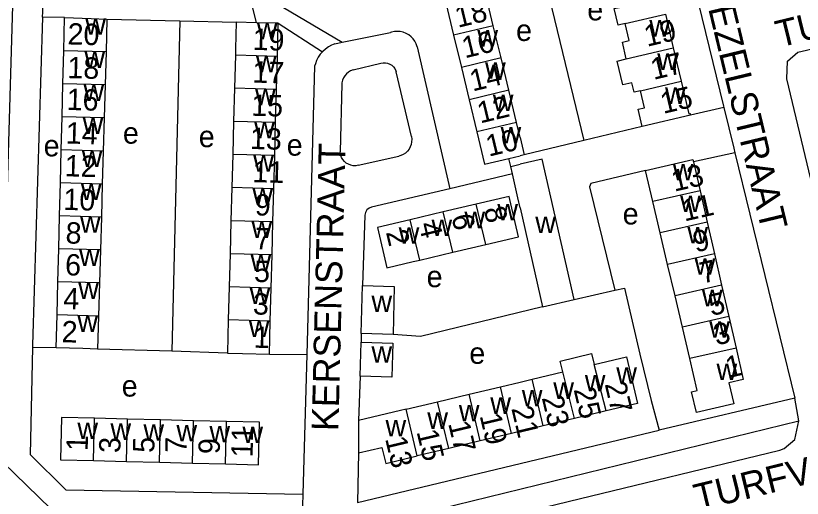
# Model space of a CAD drawing. Extents: x 161936 to 163647, y 386450 to 388633.
# Drawn here: x 162905.7 to 163052.8, y 387613.3 to 387703.5 of the extents above; entities that cross this region are included whole.
import ezdxf

# ---------------------------------------------------------------- set-up
doc = ezdxf.new("R2010")
doc.units = 0
for name, color, linetype in [('BLT_Basislijn', 7, 'Continuous'), ('BLT_Bebouwing', 7, 'Continuous'), ('BLT_Centroide', 7, 'Continuous'), ('BLT_Huisnummer', 7, 'Continuous'), ('BLT_Huisnummer_ tussenligend', 7, 'Continuous'), ('BLT_Onderverdeling_panden', 7, 'Continuous'), ('BLT_Straatnaam', 7, 'Continuous')]:
    doc.layers.add(name, color=color, linetype=linetype)

msp = doc.modelspace()

# ---------------------------------------------------------------- linework, layer by layer
at = {"layer": 'BLT_Basislijn'}
for p, q in [((163003.16, 387716.38), (163011.93, 387680.2)), ((162954.35, 387705.88), (162966.71, 387698.54)), ((162914.8, 387703.15), (162910.69, 387703.24)), ((162922.73, 387702.89), (162936.36, 387702.57)), ((162936.36, 387702.57), (162934.86, 387640.75)), ((162936.36, 387702.57), (162946.92, 387702.31)), ((162954.77, 387702.1), (162963.01, 387696.74)), ((162966.71, 387698.54), (162975.74, 387700.39)), ((162965.36, 387698.26), (162966.71, 387698.54)), ((162980.76, 387697.7), (162986.87, 387671.16)), ((162961.57, 387694.07), (162960.09, 387640.16)), ((162968.74, 387693.37), (162973.95, 387694.63)), ((162979.65, 387680.93), (162976.8, 387693.04)), ((162966.65, 387690.78), (162966.36, 387678.06)), ((163038.08, 387686.35), (163031.84, 387684.93)), ((163022.83, 387682.82), (163011.93, 387680.2)), ((163011.93, 387680.2), (163000.77, 387677.52)), ((163040.17, 387677.84), (163032.42, 387676.16)), ((163040.17, 387677.84), (163051.36, 387632)), ((162969.7, 387675.54), (162977.33, 387677.24)), ((162998.24, 387675.34), (162997.87, 387676.82)), ((163010.08, 387650.41), (163017.72, 387652.17)), ((162970.27, 387644.07), (162970.28, 387642.48)), ((162913.24, 387641.38), (162908.8, 387641.44)), ((162934.86, 387640.75), (162920.99, 387641.18)), ((162945.24, 387640.43), (162934.86, 387640.75)), ((162953.1, 387640.21), (162960.09, 387640.16)), ((162960.09, 387640.16), (162959.37, 387614.06)), ((162970.09, 387636.12), (162969.78, 387627.8)), ((163051.36, 387632), (163025.98, 387626.03)), ((163052.12, 387627.73), (163051.36, 387632)), ((162969.47, 387607.54), (163052.12, 387627.73)), ((162969.58, 387612.46), (163025.98, 387626.03)), ((162969.76, 387621.74), (162969.58, 387612.46)), ((162959.37, 387614.06), (162959.24, 387609.39))]:
    msp.add_line(p, q, dxfattribs=at)
for points in [[(162992.94, 387760.63), (162995.56, 387761.23), (163015.41, 387765.73), (163017.12, 387765.68), (163019.13, 387763.98), (163038.02, 387686.62), (163038.08, 387686.35)], [(162911.85, 387756.12), (162909.89, 387755.9), (162907.95, 387754.34), (162906.79, 387752.55), (162906.35, 387750.21), (162903.24, 387643.73), (162900.86, 387641.66), (162900.54, 387640.21), (162900.7, 387625.17), (162903.24, 387620), (162914.45, 387609.13)], [(162910.69, 387703.24), (162910.72, 387704.27), (162911.78, 387746.16)], [(162950.67, 387702.21), (162940.12, 387745.51), (162940.13, 387745.73)], [(162910.69, 387703.24), (162908.81, 387641.93), (162908.8, 387641.44)], [(163057.1, 387661.48), (163049.85, 387691.71), (163050.01, 387694.99), (163051.92, 387696.69), (163076.59, 387702.46)], [(162980.76, 387697.7), (162980.57, 387698.23), (162980.31, 387698.73), (162979.98, 387699.18), (162979.59, 387699.58), (162979.15, 387699.93), (162978.66, 387700.2), (162978.14, 387700.41), (162977.59, 387700.54), (162977.03, 387700.59), (162976.47, 387700.56), (162975.92, 387700.45), (162975.74, 387700.39)], [(162965.36, 387698.26), (162964.73, 387698), (162964.13, 387697.68), (162963.58, 387697.28), (162963.08, 387696.83), (162963.01, 387696.74)], [(162963.01, 387696.74), (162962.63, 387696.32), (162962.25, 387695.76), (162961.94, 387695.16), (162961.7, 387694.52), (162961.57, 387694.07)], [(162973.95, 387694.63), (162974.37, 387694.71), (162974.8, 387694.71), (162975.22, 387694.64), (162975.62, 387694.48), (162975.98, 387694.25), (162976.3, 387693.96), (162976.55, 387693.62), (162976.74, 387693.23), (162976.8, 387693.04)], [(162968.74, 387693.37), (162968.29, 387693.2), (162967.87, 387692.97), (162967.51, 387692.66), (162967.19, 387692.3), (162966.94, 387691.9), (162966.77, 387691.45), (162966.67, 387690.99), (162966.65, 387690.78)], [(163038.08, 387686.35), (163039.95, 387678.74), (163040.17, 387677.84)], [(162979.65, 387680.93), (162979.72, 387680.44), (162979.71, 387679.95), (162979.63, 387679.46), (162979.46, 387678.99), (162979.23, 387678.56), (162978.92, 387678.17), (162978.56, 387677.83), (162978.15, 387677.55), (162977.7, 387677.35), (162977.33, 387677.24)], [(162969.7, 387675.54), (162969.24, 387675.46), (162968.78, 387675.47), (162968.32, 387675.56), (162967.89, 387675.72), (162967.49, 387675.96), (162967.14, 387676.26), (162966.84, 387676.61), (162966.61, 387677.02), (162966.45, 387677.45), (162966.37, 387677.91), (162966.36, 387678.06)], [(162998.56, 387673.93), (162986.87, 387671.16)], [(163023.45, 387674.57), (163013.19, 387672.13), (163012.95, 387671.53), (163017.72, 387652.17)], [(162986.87, 387671.16), (162972.21, 387667.69), (162971.75, 387667.52), (162971.34, 387667.19), (162971.05, 387666.73), (162970.93, 387666.24), (162970.49, 387653.04)], [(163017.72, 387652.17), (163019.51, 387652.58), (163022.38, 387640.2), (163024.49, 387631.54), (163025.98, 387626.03)], [(163004.19, 387649.08), (162981.37, 387643.55), (162976.22, 387643.92)], [(162908.8, 387641.44), (162908.34, 387621.44), (162915.02, 387614.82), (162959.37, 387614.06)], [(162969.38, 387603.09), (163048.58, 387622.27), (163049.38, 387622.56), (163051.38, 387624.28), (163052.12, 387627.73)]]:
    msp.add_lwpolyline(points, dxfattribs=at)
at = {"layer": 'BLT_Bebouwing'}
for p, q in [((162994.98, 387701.65), (162993.53, 387707.68)), ((162986.11, 387705.9), (162987.56, 387699.87)), ((162914.65, 387696.95), (162914.8, 387703.15)), ((162922.73, 387702.89), (162922.55, 387696.73)), ((163027.15, 387703.8), (163028.63, 387697.51)), ((162950.67, 387702.21), (162946.92, 387702.31)), ((162954.77, 387702.1), (162950.67, 387702.21)), ((162954.6, 387695.91), (162954.77, 387702.1)), ((162996.43, 387695.62), (162994.98, 387701.65)), ((162987.56, 387699.87), (162989.01, 387693.84)), ((162914.49, 387690.78), (162914.65, 387696.95)), ((163028.63, 387697.51), (163030.1, 387691.28)), ((162922.55, 387696.73), (162922.38, 387690.56)), ((162946.75, 387696.13), (162946.58, 387689.94)), ((162954.43, 387689.73), (162954.6, 387695.91)), ((162997.87, 387689.58), (162996.43, 387695.62)), ((162989.01, 387693.84), (162990.46, 387687.8)), ((162914.34, 387684.61), (162914.49, 387690.78)), ((162922.38, 387690.56), (162922.21, 387684.39)), ((162946.58, 387689.94), (162946.42, 387683.75)), ((162954.27, 387683.54), (162954.43, 387689.73)), ((162999.32, 387683.55), (162997.87, 387689.58)), ((162990.46, 387687.8), (162991.91, 387681.77)), ((162914.18, 387678.43), (162914.34, 387684.61)), ((162922.21, 387684.39), (162922.03, 387678.21)), ((162946.42, 387683.75), (162946.25, 387677.56)), ((163031.84, 387684.93), (163022.83, 387682.82)), ((162954.1, 387677.35), (162954.27, 387683.54)), ((163000, 387680.73), (162999.32, 387683.55)), ((163000, 387680.73), (163000.77, 387677.52)), ((162914.02, 387672.26), (162914.18, 387678.43)), ((162922.03, 387678.21), (162921.86, 387672.04)), ((162946.25, 387677.56), (162946.08, 387671.37)), ((162953.93, 387671.16), (162954.1, 387677.35)), ((162997.87, 387676.82), (163000, 387677.33)), ((163000.77, 387677.52), (163000, 387677.33)), ((162998.24, 387675.34), (163000, 387675.74)), ((162998.56, 387673.93), (162998.24, 387675.34)), ((163032.42, 387676.16), (163033.65, 387670.77)), ((162999.57, 387669.47), (162998.56, 387673.93)), ((163024.82, 387668.75), (163023.45, 387674.57)), ((162913.87, 387666.09), (162914.02, 387672.26)), ((162921.86, 387672.04), (162921.68, 387665.87)), ((162946.08, 387671.37), (162945.91, 387665.18)), ((162953.77, 387664.97), (162953.93, 387671.16)), ((163033.65, 387670.77), (163034.99, 387664.89)), ((163000, 387667.56), (162999.57, 387669.47)), ((162991.77, 387668.28), (162985.62, 387666.82)), ((163000, 387667.56), (163004.19, 387649.08)), ((163026.2, 387662.88), (163024.82, 387668.75)), ((162913.71, 387659.92), (162913.87, 387666.09)), ((162985.62, 387666.82), (162979.46, 387665.37)), ((162921.68, 387665.87), (162921.51, 387659.7)), ((162945.91, 387665.18), (162945.75, 387658.99)), ((162953.6, 387658.78), (162953.77, 387664.97)), ((163034.99, 387664.89), (163036.34, 387659)), ((163027.58, 387657), (163026.2, 387662.88)), ((162987.4, 387659.27), (162993.55, 387660.72)), ((162913.56, 387653.74), (162913.71, 387659.92)), ((162921.51, 387659.7), (162921.34, 387653.53)), ((162945.75, 387658.99), (162945.58, 387652.8)), ((162953.43, 387652.59), (162953.6, 387658.78)), ((162981.24, 387657.82), (162987.4, 387659.27)), ((163036.34, 387659), (163037.68, 387653.12)), ((163028.96, 387651.13), (163027.58, 387657)), ((162913.4, 387647.57), (162913.56, 387653.74)), ((162921.34, 387653.53), (162921.16, 387647.35)), ((162945.58, 387652.8), (162945.41, 387646.61)), ((162970.27, 387644.07), (162970.49, 387653.04)), ((163037.68, 387653.12), (163039.03, 387647.24)), ((162953.26, 387646.4), (162953.43, 387652.59)), ((163004.19, 387649.08), (163010.08, 387650.41)), ((163030.34, 387645.25), (163028.96, 387651.13)), ((162913.24, 387641.38), (162913.4, 387647.57)), ((162921.16, 387647.35), (162920.99, 387641.18)), ((163039.03, 387647.24), (163040.37, 387641.35)), ((162945.41, 387646.61), (162945.24, 387640.43)), ((162953.1, 387640.21), (162953.26, 387646.4)), ((162976.22, 387643.92), (162970.27, 387644.07)), ((163031.72, 387639.38), (163030.34, 387645.25)), ((162970.09, 387636.12), (162970.28, 387642.48)), ((162970.28, 387642.48), (162976.19, 387642.3)), ((163002.22, 387635.53), (163007.98, 387636.9)), ((163000, 387635), (163002.22, 387635.53)), ((162990.44, 387632.72), (162996.33, 387634.12)), ((162996.33, 387634.12), (163000, 387635)), ((162984.55, 387631.32), (162990.44, 387632.72)), ((162978.66, 387629.92), (162984.55, 387631.32)), ((163021.96, 387631), (163016.07, 387629.6)), ((163016.07, 387629.6), (163010.18, 387628.19)), ((162926.56, 387628.08), (162920.38, 387628.23)), ((162932.73, 387627.93), (162926.56, 387628.08)), ((162938.9, 387627.77), (162932.73, 387627.93)), ((162945.07, 387627.62), (162938.9, 387627.77)), ((163010.18, 387628.19), (163004.3, 387626.79)), ((163004.3, 387626.79), (162998.41, 387625.39)), ((162998.41, 387625.39), (162992.52, 387623.99)), ((162992.52, 387623.99), (162986.63, 387622.59)), ((162986.63, 387622.59), (162980.74, 387621.18)), ((162920.19, 387620.3), (162926.36, 387620.15)), ((162926.36, 387620.15), (162932.53, 387620)), ((162932.53, 387620), (162938.7, 387619.85)), ((162938.7, 387619.85), (162944.88, 387619.7))]:
    msp.add_line(p, q, dxfattribs=at)
for points in [[(163019.62, 387702.03), (163018.33, 387701.73), (163017.6, 387704.84), (163018.9, 387705.14), (163018.16, 387708.29)], [(162914.8, 387703.15), (162919.8, 387702.99), (162922.73, 387702.89)], [(162946.92, 387702.31), (162946.78, 387697.32), (162946.75, 387696.13)], [(163019.84, 387695.45), (163019.11, 387698.57), (163020.37, 387698.87), (163019.62, 387702.03)], [(163022.53, 387689.49), (163021.32, 387689.21), (163020.91, 387690.97), (163019.17, 387690.56), (163018.11, 387695.04), (163019.84, 387695.45)], [(163030.1, 387691.28), (163031.54, 387685.14), (163031.77, 387685.2), (163031.84, 387684.93)], [(163022.83, 387682.82), (163022.07, 387686.03), (163023.26, 387686.31), (163022.53, 387689.49)], [(162991.91, 387681.77), (162993.36, 387675.74), (162997.87, 387676.82)], [(163010.08, 387650.41), (163004.12, 387676.68), (163000, 387675.74)], [(163023.45, 387674.57), (163032.31, 387676.65), (163032.42, 387676.16)], [(162998.06, 387669.14), (162997.92, 387669.73), (162991.77, 387668.28)], [(162993.55, 387660.72), (162999.7, 387662.18), (162999.07, 387664.86), (162998.06, 387669.14)], [(162979.46, 387665.37), (162973.31, 387663.92), (162975.09, 387656.37), (162979.96, 387657.52), (162981.24, 387657.82)], [(162970.49, 387653.04), (162976.45, 387652.89), (162976.22, 387643.92)], [(162920.99, 387641.18), (162918.24, 387641.25), (162913.24, 387641.38)], [(162976.19, 387642.3), (162976, 387635.94), (162970.09, 387636.12)], [(163040.37, 387641.35), (163041.72, 387635.47)], [(162945.24, 387640.43), (162948.1, 387640.35), (162953.1, 387640.21)], [(163007.98, 387636.9), (163007.49, 387638.93), (163013.36, 387640.33), (163013.85, 387638.29)], [(163013.85, 387638.29), (163019.88, 387639.73), (163021.96, 387631)], [(163041.72, 387635.47), (163039.04, 387634.84), (163039.95, 387630.95), (163032.95, 387629.3), (163032.03, 387633.19), (163033.12, 387633.45), (163031.72, 387639.38)], [(162978.66, 387629.92), (162977.64, 387629.67), (162969.78, 387627.8)], [(162920.38, 387628.23), (162914.21, 387628.38), (162914.02, 387620.46), (162920.19, 387620.3)], [(162969.78, 387627.8), (162969.76, 387621.74)], [(162944.88, 387619.7), (162951.05, 387619.55), (162951.24, 387627.47), (162945.07, 387627.62)], [(162969.76, 387621.74), (162974.14, 387622.79), (162974.85, 387619.78), (162980.74, 387621.18)]]:
    msp.add_lwpolyline(points, dxfattribs=at)
at = {"layer": 'BLT_Onderverdeling_panden'}
for p, q in [((163019.62, 387702.03), (163027.15, 387703.8)), ((162994.98, 387701.65), (162987.56, 387699.87)), ((162922.55, 387696.73), (162914.65, 387696.95)), ((163019.84, 387695.45), (163028.63, 387697.51)), ((162954.6, 387695.91), (162946.75, 387696.13)), ((162996.43, 387695.62), (162989.01, 387693.84)), ((163022.53, 387689.49), (163030.1, 387691.28)), ((162922.38, 387690.56), (162914.49, 387690.78)), ((162954.43, 387689.73), (162946.58, 387689.94)), ((162997.87, 387689.58), (162990.46, 387687.8)), ((162922.21, 387684.39), (162914.34, 387684.61)), ((162954.27, 387683.54), (162946.42, 387683.75)), ((162999.32, 387683.55), (162991.91, 387681.77)), ((162922.03, 387678.21), (162914.18, 387678.43)), ((162954.1, 387677.35), (162946.25, 387677.56)), ((162921.86, 387672.04), (162914.02, 387672.26)), ((162953.93, 387671.16), (162946.08, 387671.37)), ((163033.65, 387670.77), (163024.82, 387668.75)), ((162993.55, 387660.72), (162991.77, 387668.28)), ((162921.68, 387665.87), (162913.87, 387666.09)), ((162987.4, 387659.27), (162985.62, 387666.82)), ((162953.77, 387664.97), (162945.91, 387665.18)), ((162981.24, 387657.82), (162979.46, 387665.37)), ((163034.99, 387664.89), (163026.2, 387662.88)), ((162921.51, 387659.7), (162913.71, 387659.92)), ((162953.6, 387658.78), (162945.75, 387658.99)), ((163036.34, 387659), (163027.58, 387657)), ((162921.34, 387653.53), (162913.56, 387653.74)), ((162953.43, 387652.59), (162945.58, 387652.8)), ((163037.68, 387653.12), (163028.96, 387651.13)), ((162921.16, 387647.35), (162913.4, 387647.57)), ((163039.03, 387647.24), (163030.34, 387645.25)), ((162953.26, 387646.4), (162945.41, 387646.61)), ((163040.37, 387641.35), (163031.72, 387639.38)), ((163016.07, 387629.6), (163013.85, 387638.29)), ((163010.18, 387628.19), (163007.98, 387636.9)), ((163004.3, 387626.79), (163002.22, 387635.53)), ((162998.41, 387625.39), (162996.33, 387634.12)), ((162992.52, 387623.99), (162990.44, 387632.72)), ((162986.63, 387622.59), (162984.55, 387631.32)), ((162980.74, 387621.18), (162978.66, 387629.92)), ((162920.19, 387620.3), (162920.38, 387628.23)), ((162926.36, 387620.15), (162926.56, 387628.08)), ((162932.53, 387620), (162932.73, 387627.93)), ((162938.7, 387619.85), (162938.9, 387627.77)), ((162944.88, 387619.7), (162945.07, 387627.62))]:
    msp.add_line(p, q, dxfattribs=at)

# ---------------------------------------------------------------- texts
at = {"layer": 'BLT_Centroide'}
for s, p in [('e', (163012.55, 387702.64)), ('w', (162918.68, 387699.94)), ('w', (162950.76, 387699.12)), ('e', (162999.23, 387698.79)), ('w', (163024.16, 387699.62)), ('w', (162991.99, 387697.75)), ('w', (162918.52, 387693.75)), ('w', (162950.59, 387692.94)), ('w', (163025.64, 387693.38)), ('w', (162993.44, 387691.72)), ('w', (162918.35, 387687.59)), ('w', (162950.43, 387686.75)), ('w', (163027.09, 387687.03)), ('w', (162994.89, 387685.69)), ('w', (162918.19, 387681.41)), ('e', (162925.71, 387679.58)), ('w', (162950.26, 387680.56)), ('w', (162996.34, 387679.66)), ('e', (162939.9, 387678.93)), ('e', (162910.89, 387677.21)), ('e', (162956.35, 387677.34)), ('w', (162918.02, 387675.25)), ('w', (162950.09, 387674.34)), ('w', (163028.55, 387672.72)), ('w', (162917.86, 387669.06)), ('w', (162949.93, 387668.16)), ('w', (163029.91, 387666.81)), ('w', (162995.73, 387665.23)), ('e', (163019.17, 387664.48)), ('w', (162989.58, 387663.77)), ('w', (162917.69, 387662.91)), ('w', (162949.76, 387661.97)), ('w', (162983.42, 387662.33)), ('w', (163002.82, 387662.88)), ('w', (162977.28, 387660.86)), ('w', (163031.27, 387660.94)), ('w', (162917.52, 387656.72)), ('w', (162949.59, 387655.78)), ('w', (163032.63, 387655.06)), ('e', (162982.51, 387652.74)), ('w', (162917.36, 387650.56)), ('w', (162949.41, 387649.59)), ('w', (163034, 387649.19)), ('w', (162972.19, 387648.09)), ('w', (162917.2, 387644.38)), ('w', (162949.26, 387643.41)), ('w', (163035.36, 387643.31)), ('w', (162972.19, 387638.61)), ('e', (162990.49, 387638.41)), ('w', (163036.72, 387635.36)), ('w', (163017.98, 387634.67)), ('e', (162925.49, 387632.28)), ('w', (163012.09, 387633.27)), ('w', (163006.2, 387631.86)), ('w', (163000.31, 387630.45)), ('w', (162988.53, 387627.66)), ('w', (162994.42, 387629.05)), ('w', (162982.64, 387626.25)), ('w', (162974.82, 387624.84)), ('w', (162917.2, 387624.34)), ('w', (162923.38, 387624.19)), ('w', (162929.55, 387624.03)), ('w', (162935.72, 387623.89)), ('w', (162941.89, 387623.73)), ('w', (162948.06, 387623.59))]:
    msp.add_text(s, height=4, dxfattribs=at).set_placement(p)
at = {"layer": 'BLT_Huisnummer'}
for s, rotation, p in [('19', 13.2426, (163023.72, 387697.69)), ('20', 358.3885, (162915.32, 387698.15)), ('19', 358.4469, (162949.92, 387697.13)), ('14', 13.5062, (162991.11, 387689.33)), ('15', 13.2458, (163026.75, 387685.14)), ('14', 358.3884, (162914.99, 387679.62)), ('13', 358.454, (162949.43, 387678.6)), ('10', 13.5137, (162994.13, 387677.14)), ('13', 12.8718, (163028.82, 387670.59)), ('10', 358.3883, (162914.54, 387667.21)), ('9', 358.4465, (162950.35, 387666.18)), ('8', 283.2786, (162993.18, 387667.37)), ('2', 283.2786, (162974.88, 387663.04)), ('9', 12.8698, (163032.81, 387659.21)), ('6', 358.3882, (162914.86, 387654.97)), ('5', 358.4463, (162950.2, 387653.74)), ('5', 12.8692, (163035.73, 387647.34)), ('2', 358.5562, (162914.21, 387642.45)), ('1', 358.4528, (162950.12, 387641.43)), ('1', 13.2182, (163038.93, 387635.72)), ('27', 283.3922, (163015.79, 387634.64)), ('21', 283.3907, (162998.33, 387630.08)), ('11', 88.5905, (162949.96, 387620.86)), ('17', 283.3922, (162986.52, 387627.27)), ('1', 88.5903, (162919.12, 387622.07)), ('5', 88.5903, (162931.57, 387621.73)), ('13', 283.3922, (162974.73, 387624.41))]:
    msp.add_text(s, height=4, rotation=rotation, dxfattribs=at).set_placement(p)
at = {"layer": 'BLT_Huisnummer_ tussenligend'}
for s, rotation, p in [('18', 13.5062, (162988.35, 387701.24)), ('16', 13.5062, (162989.65, 387695.53)), ('18', 358.3885, (162915.29, 387691.85)), ('17', 13.2458, (163024.94, 387691.5)), ('17', 358.454, (162949.9, 387691.01)), ('16', 358.3884, (162915.15, 387685.9)), ('15', 358.454, (162949.67, 387684.81)), ('12', 13.5137, (162992.52, 387683.35)), ('12', 358.3883, (162914.8, 387673.49)), ('11', 358.4465, (162949.89, 387672.39)), ('11', 12.8698, (163030.72, 387665.02)), ('6', 283.2786, (162987.12, 387665.99)), ('8', 358.3882, (162914.95, 387660.93)), ('4', 283.2786, (162981, 387664.52)), ('7', 358.4463, (162950.35, 387659.87)), ('7', 12.8692, (163034.08, 387653.38)), ('4', 358.5562, (162914.53, 387648.65)), ('3', 358.4528, (162949.99, 387647.65)), ('3', 13.2182, (163036.7, 387641.82)), ('25', 283.3907, (163009.98, 387633.62)), ('23', 283.3907, (163004.02, 387632.07)), ('19', 283.3922, (162992.4, 387628.73)), ('15', 283.3922, (162980.61, 387625.71)), ('3', 88.5903, (162925.23, 387621.7)), ('7', 88.5903, (162937.61, 387621.71)), ('9', 88.5903, (162943.81, 387621.48))]:
    msp.add_text(s, height=4, rotation=rotation, dxfattribs=at).set_placement(p)
at = {"layer": 'BLT_Straatnaam'}
for s, rotation, p in [('KROEZELSTRAAT', 283.5127, (163031.75, 387719.01)), ('TURFVELDENSTRAAT', 13.7551, (163048.49, 387697.55)), ('KERSENSTRAAT', 88.5732, (162966, 387625.78)), ('TURFVELDENSTRAAT', 13.7551, (163033.22, 387610.87))]:
    msp.add_text(s, height=5, rotation=rotation, dxfattribs=at).set_placement(p)

doc.saveas('drawing.dxf')
